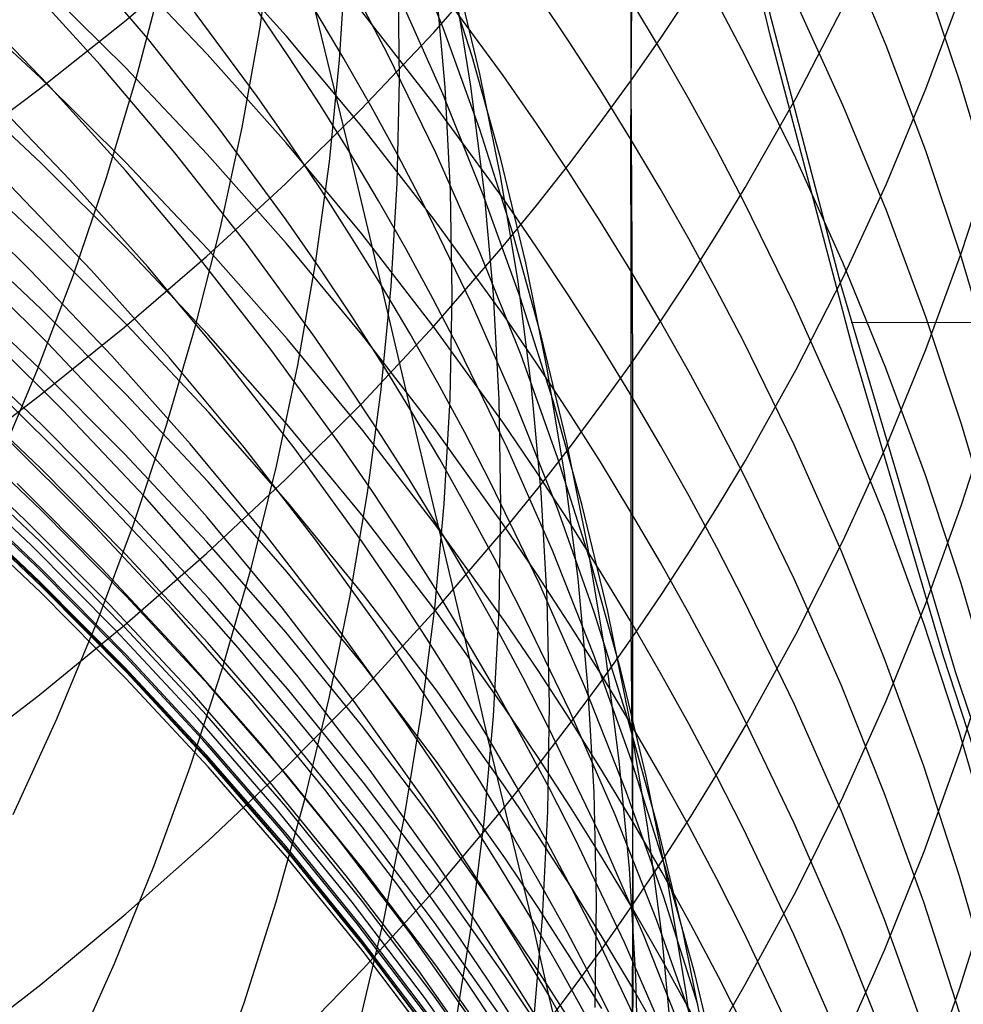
# Model space of a CAD drawing. Extents: x -383 to 1849, y -1185 to -529.
# Tile 489 of 656: x 464.51 to 468.33, y -1096.15 to -1092.16. Entities that reach past the tile are written whole.
import ezdxf

# ---------------------------------------------------------------- set-up
doc = ezdxf.new("R2010")
doc.units = 0
doc.layers.add('PREDEFINITO', color=7, linetype='CONTINUOUS')

msp = doc.modelspace()

# ---------------------------------------------------------------- linework, layer by layer
at = {"layer": 'PREDEFINITO'}
for p, q in [((467.5523, -1092.2266, 438.8401), (467.2565, -1090.958, 438.8525)), ((466.9859, -1091.2313, 635.5498), (466.9866, -1092.4072, 634.0628)), ((466.9932, -1091.4961, 605.9934), (466.9861, -1092.6419, 603.0055)), ((465.8477, -1092.6976, 547.0981), (465.5634, -1091.5194, 544.0039)), ((467.424, -1091.6555, 438.8476), (467.8372, -1093.2359, 438.8347)), ((465.4844, -1092.1894, 525.5025), (465.542, -1091.782, 525.7711)), ((466.2266, -1092.1923, 539.8798), (466.0637, -1091.787, 540.0982)), ((465.5897, -1092.2245, 597.9568), (465.27, -1091.8668, 597.8654)), ((468.0217, -1092.2634, 609.7649), (467.8466, -1091.8418, 609.5924)), ((465.028, -1092.2342, 550.86), (464.7263, -1091.8799, 551.0087)), ((464.9352, -1092.1656, 638.6916), (465.2678, -1091.8832, 638.4702)), ((466.1885, -1092.2101, 636.2864), (466.4688, -1091.8913, 636.0464)), ((466.344, -1092.3078, 537.8721), (466.2125, -1091.8964, 538.1012)), ((465.8066, -1092.3219, 527.5867), (465.8328, -1091.9089, 527.8523)), ((465.2703, -1092.2986, 596.373), (464.9383, -1091.9493, 596.291)), ((466.05, -1092.4028, 529.6694), (466.0448, -1091.9855, 529.9308)), ((466.3756, -1092.3786, 535.8506), (466.2756, -1091.9626, 536.0896)), ((468.3202, -1092.4095, 611.6165), (468.1754, -1091.9806, 611.4311)), ((464.8361, -1092.3417, 552.5526), (464.5208, -1091.9943, 552.6906)), ((464.9385, -1092.3525, 594.7967), (464.5945, -1092.0121, 594.7238)), ((464.9812, -1092.4024, 523.1527), (465.085, -1092.0038, 523.4192)), ((466.4692, -1092.3853, 601.2609), (466.189, -1092.0029, 601.1469)), ((466.2343, -1092.4324, 531.745), (466.1973, -1092.0137, 532.0002)), ((466.339, -1092.428, 533.8043), (466.2707, -1092.0092, 534.0521)), ((464.5956, -1092.3954, 593.2299), (464.2394, -1092.0643, 593.1656)), ((466.2248, -1092.4597, 541.6514), (466.0453, -1092.0568, 541.8596)), ((466.7349, -1092.2442, 602.8784), (466.6037, -1092.0486, 602.8158)), ((467.1066, -1092.2352, 633.9386), (467.2227, -1092.0615, 633.8132)), ((468.1824, -1092.4393, 629.5392), (468.3271, -1092.0501, 629.281)), ((464.6249, -1092.4219, 554.2368), (464.297, -1092.0819, 554.3641)), ((465.4721, -1092.4703, 548.9945), (465.1984, -1092.1005, 549.1564)), ((466.0007, -1092.2978, 543.6134), (465.8972, -1092.1003, 543.7118)), ((467.1065, -1092.2796, 604.5716), (466.9866, -1092.0789, 604.5031)), ((467.45, -1092.3051, 606.2876), (467.3415, -1092.1, 606.213)), ((467.6563, -1092.4753, 631.8054), (467.8467, -1092.1061, 631.5498)), ((467.8473, -1092.5076, 608.0986), (467.6569, -1092.0888, 607.9369)), ((465.6041, -1092.3137, 547.2729), (465.4767, -1092.1249, 547.3595)), ((465.8216, -1092.3122, 545.4544), (465.7062, -1092.1187, 545.5469)), ((466.1904, -1092.5008, 599.6524), (465.8966, -1092.1257, 599.5486)), ((464.5907, -1092.4395, 638.9063), (464.9352, -1092.1656, 638.6916)), ((465.4118, -1092.5961, 525.2367), (465.4844, -1092.1894, 525.5025)), ((465.8967, -1092.5919, 598.0507), (465.5897, -1092.2245, 597.9568)), ((465.8945, -1092.5212, 636.5205), (466.1885, -1092.2101, 636.2864)), ((466.3743, -1092.6034, 539.6601), (466.2266, -1092.1923, 539.8798)), ((465.3162, -1092.5979, 550.7089), (465.028, -1092.2342, 550.86)), ((466.8623, -1092.442, 602.9416), (466.7349, -1092.2442, 602.8784)), ((466.9866, -1092.4072, 634.0628), (467.1066, -1092.2352, 633.9386)), ((467.8851, -1093.4881, 438.8291), (467.5523, -1092.2266, 438.8401)), ((468.1816, -1092.6906, 609.9396), (468.0217, -1092.2634, 609.7649)), ((465.59, -1092.6581, 596.4574), (465.2703, -1092.2986, 596.373)), ((466.1964, -1092.6983, 543.4153), (466.0007, -1092.2978, 543.6134)), ((467.2226, -1092.4823, 604.6409), (467.1065, -1092.2796, 604.5716)), ((467.6554, -1092.7206, 606.4388), (467.45, -1092.3051, 606.2876)), ((465.1385, -1092.6988, 552.4123), (464.8361, -1092.3417, 552.5526)), ((465.7278, -1092.5046, 547.1858), (465.6041, -1092.3137, 547.2729)), ((465.7653, -1092.7349, 527.3232), (465.8066, -1092.3219, 527.5867)), ((465.9331, -1092.5077, 545.3613), (465.8216, -1092.3122, 545.4544)), ((466.4603, -1092.7239, 537.6424), (466.344, -1092.3078, 537.8721)), ((465.2706, -1092.7034, 594.8718), (464.9385, -1092.3525, 594.7967)), ((466.4604, -1092.7985, 535.6115), (466.3756, -1092.3786, 535.8506)), ((466.604, -1092.5799, 601.3189), (466.4692, -1092.3853, 601.2609)), ((464.5961, -1092.7392, 591.7265), (464.2399, -1092.4069, 591.6688)), ((464.9404, -1092.7373, 593.2962), (464.5956, -1092.3954, 593.2299)), ((464.9404, -1092.7718, 554.1071), (464.6249, -1092.4219, 554.2368)), ((464.8624, -1092.7989, 522.89), (464.9812, -1092.4024, 523.1527)), ((466.0401, -1092.8211, 529.4095), (466.05, -1092.4028, 529.6694)), ((466.8629, -1092.5773, 634.1856), (466.9866, -1092.4072, 634.0628)), ((466.9866, -1092.4072, 634.0628), (466.9936, -1093.546, 632.5466)), ((468.4498, -1092.8429, 611.8039), (468.3202, -1092.4095, 611.6165)), ((464.2347, -1092.7048, 639.1143), (464.5907, -1092.4395, 638.9063)), ((464.7139, -1092.8081, 555.7939), (464.3857, -1092.4659, 555.9129)), ((466.389, -1092.869, 541.4417), (466.2248, -1092.4597, 541.6514)), ((466.2561, -1092.853, 531.4907), (466.2343, -1092.4324, 531.745)), ((466.3921, -1092.8496, 533.5567), (466.339, -1092.428, 533.8043)), ((466.9861, -1092.6419, 603.0055), (466.8623, -1092.442, 602.9416)), ((468.0224, -1092.8239, 629.7943), (468.1824, -1092.4393, 629.5392)), ((465.6035, -1092.6585, 548.9128), (465.4721, -1092.4703, 548.9945)), ((465.8477, -1092.6976, 547.0981), (465.7278, -1092.5046, 547.1858)), ((466.4704, -1092.8851, 599.7588), (466.1904, -1092.5008, 599.6524)), ((467.3349, -1092.687, 604.7108), (467.2226, -1092.4823, 604.6409)), ((467.4506, -1092.8386, 632.0569), (467.6563, -1092.4753, 631.8054)), ((465.5872, -1092.8244, 636.7487), (465.8945, -1092.5212, 636.5205)), ((466.0409, -1092.7052, 545.2678), (465.9331, -1092.5077, 545.3613)), ((468.0224, -1092.9325, 608.2627), (467.8473, -1092.5076, 608.0986)), ((466.7352, -1092.7767, 601.3776), (466.604, -1092.5799, 601.3189)), ((466.7355, -1092.7457, 634.3072), (466.8629, -1092.5773, 634.1856)), ((465.5906, -1092.9707, 550.5556), (465.3162, -1092.5979, 550.7089)), ((465.3241, -1093.0014, 524.9741), (465.4118, -1092.5961, 525.2367)), ((466.1904, -1092.969, 598.1471), (465.8967, -1092.5919, 598.0507)), ((466.5067, -1093.0198, 539.4396), (466.3743, -1092.6034, 539.6601)), ((465.8969, -1093.0275, 596.5441), (465.59, -1092.6581, 596.4574)), ((465.7314, -1092.8489, 548.8305), (465.6035, -1092.6585, 548.9128)), ((467.106, -1092.8439, 603.0701), (466.9861, -1092.6419, 603.0055)), ((466.9861, -1092.6419, 603.0055), (466.9863, -1093.1768, 601.4968)), ((465.4275, -1093.0653, 552.2697), (465.1385, -1092.6988, 552.4123)), ((465.5903, -1093.0645, 594.9492), (465.2706, -1092.7034, 594.8718)), ((465.9638, -1092.8927, 547.0099), (465.8477, -1092.6976, 547.0981)), ((465.9758, -1093.2362, 548.6643), (465.8477, -1092.6976, 547.0981)), ((466.1448, -1092.9046, 545.1738), (466.0409, -1092.7052, 545.2678)), ((466.3768, -1093.1055, 543.2157), (466.1964, -1092.6983, 543.4153)), ((467.4434, -1092.8936, 604.7814), (467.3349, -1092.687, 604.7108)), ((468.3262, -1093.1228, 610.1165), (468.1816, -1092.6906, 609.9396)), ((468.327, -1093.1025, 627.7799), (468.4564, -1092.7042, 627.5268)), ((464.5999, -1093.0518, 590.2198), (464.2442, -1092.7184, 590.1687)), ((464.9408, -1093.0823, 591.7861), (464.5961, -1092.7392, 591.7265)), ((465.2732, -1093.0897, 593.3645), (464.9404, -1092.7373, 593.2962)), ((465.7089, -1093.1475, 527.0622), (465.7653, -1092.7349, 527.3232)), ((466.5613, -1093.1443, 537.4122), (466.4603, -1092.7239, 537.6424)), ((467.8457, -1093.1429, 606.5924), (467.6554, -1092.7206, 606.4388)), ((465.2429, -1093.1316, 553.9753), (464.9404, -1092.7718, 554.1071)), ((466.6043, -1092.9122, 634.4274), (466.7355, -1092.7457, 634.3072)), ((466.8626, -1092.9757, 601.4369), (466.7352, -1092.7767, 601.3776)), ((465.0297, -1093.1605, 555.6727), (464.7139, -1092.8081, 555.7939)), ((464.7287, -1093.1929, 522.6314), (464.8624, -1092.7989, 522.89)), ((465.2669, -1093.1195, 636.9707), (465.5872, -1092.8244, 636.7487)), ((466.0151, -1093.2398, 529.1514), (466.0401, -1092.8211, 529.4095)), ((466.53, -1093.2216, 535.3723), (466.4604, -1092.7985, 535.6115)), ((467.8472, -1093.2035, 630.0461), (468.0224, -1092.8239, 629.7943)), ((464.5541, -1093.1754, 559.0247), (464.2122, -1092.839, 559.1252)), ((464.8009, -1093.1758, 557.3557), (464.4721, -1092.8313, 557.4665)), ((465.8555, -1093.0415, 548.7477), (465.7314, -1092.8489, 548.8305)), ((466.2628, -1093.275, 531.2376), (466.2561, -1092.853, 531.4907)), ((466.43, -1093.2736, 533.3098), (466.3921, -1092.8496, 533.5567)), ((467.2221, -1093.048, 603.1354), (467.106, -1092.8439, 603.0701)), ((467.3421, -1093.018, 632.181), (467.4506, -1092.8386, 632.0569)), ((466.0761, -1093.0899, 546.9213), (465.9638, -1092.8927, 547.0099)), ((466.3411, -1093.3089, 544.9846), (466.1448, -1092.9046, 545.1738)), ((466.538, -1093.284, 541.2309), (466.389, -1092.869, 541.4417)), ((466.605, -1093.0807, 599.8129), (466.4704, -1092.8851, 599.7588)), ((467.6489, -1093.3121, 604.9244), (467.4434, -1092.8936, 604.7814)), ((466.4695, -1093.0768, 634.5462), (466.6043, -1092.9122, 634.4274)), ((468.1824, -1093.363, 608.429), (468.0224, -1092.9325, 608.2627)), ((465.7224, -1093.1605, 550.4781), (465.5906, -1092.9707, 550.5556)), ((466.4703, -1093.3554, 598.2458), (466.1904, -1092.969, 598.1471)), ((466.9863, -1093.1768, 601.4968), (466.8626, -1092.9757, 601.4369)), ((464.5963, -1093.3314, 588.7122), (464.2402, -1092.9969, 588.6678)), ((465.2215, -1093.405, 524.7148), (465.3241, -1093.0014, 524.9741)), ((466.6238, -1093.441, 539.2182), (466.5067, -1093.0198, 539.4396)), ((467.2297, -1093.1957, 632.3041), (467.3421, -1093.018, 632.181)), ((464.9441, -1093.3961, 590.2726), (464.5999, -1093.0518, 590.2198)), ((465.8972, -1093.4355, 595.0286), (465.5903, -1093.0645, 594.9492)), ((465.9758, -1093.2362, 548.6643), (465.8555, -1093.0415, 548.7477)), ((466.1904, -1093.4066, 596.6331), (465.8969, -1093.0275, 596.5441)), ((467.3344, -1093.254, 603.2012), (467.2221, -1093.048, 603.1354)), ((465.2737, -1093.436, 591.8476), (464.9408, -1093.0823, 591.7861)), ((465.5937, -1093.4523, 593.4348), (465.2732, -1093.0897, 593.3645)), ((465.7025, -1093.4411, 552.1251), (465.4275, -1093.0653, 552.2697)), ((466.1845, -1093.289, 546.8321), (466.0761, -1093.0899, 546.9213)), ((466.1893, -1093.4003, 634.7798), (466.4695, -1093.0768, 634.5462)), ((466.7361, -1093.2785, 599.8676), (466.605, -1093.0807, 599.8129)), ((468.1823, -1093.4967, 628.0304), (468.327, -1093.1025, 627.7799)), ((464.6233, -1093.4687, 560.5937), (464.2816, -1093.1307, 560.6859)), ((464.9344, -1093.4062, 637.1864), (465.2669, -1093.1195, 636.9707)), ((465.5321, -1093.5009, 553.8413), (465.2429, -1093.1316, 553.9753)), ((466.5418, -1093.5191, 543.0148), (466.3768, -1093.1055, 543.2157)), ((466.6471, -1093.5684, 537.1817), (466.5613, -1093.1443, 537.4122)), ((468.0206, -1093.5713, 606.7483), (467.8457, -1093.1429, 606.5924)), ((468.4557, -1093.5595, 610.2951), (468.3262, -1093.1228, 610.1165)), ((464.8839, -1093.5222, 558.9222), (464.5541, -1093.1754, 559.0247)), ((465.1173, -1093.5304, 557.2428), (464.8009, -1093.1758, 557.3557)), ((465.3325, -1093.5227, 555.5493), (465.0297, -1093.1605, 555.6727)), ((465.6374, -1093.5593, 526.8039), (465.7089, -1093.1475, 527.0622)), ((465.8505, -1093.3525, 550.4002), (465.7224, -1093.1605, 550.4781)), ((467.1062, -1093.38, 601.5574), (466.9863, -1093.1768, 601.4968)), ((466.9863, -1093.1768, 601.4968), (466.9872, -1093.6806, 599.9789)), ((464.5801, -1093.5838, 522.3773), (464.7287, -1093.1929, 522.6314)), ((466.5844, -1093.6475, 535.1334), (466.53, -1093.2216, 535.3723)), ((467.1136, -1093.3717, 632.4259), (467.2297, -1093.1957, 632.3041)), ((467.6568, -1093.5776, 630.2943), (467.8472, -1093.2035, 630.0461)), ((464.591, -1093.5728, 587.2027), (464.2351, -1093.2378, 587.1654)), ((465.9751, -1093.6586, 528.8953), (466.0151, -1093.2398, 529.1514)), ((466.0923, -1093.433, 548.5806), (465.9758, -1093.2362, 548.6643)), ((466.0956, -1093.7429, 550.2428), (465.9758, -1093.2362, 548.6643)), ((467.4429, -1093.4619, 603.2677), (467.3344, -1093.254, 603.2012)), ((467.8372, -1093.2359, 438.8347), (468.3015, -1094.8018, 438.8232)), ((466.2891, -1093.4899, 546.7426), (466.1845, -1093.289, 546.8321)), ((466.2544, -1093.6979, 530.9859), (466.2628, -1093.275, 531.2376)), ((466.4528, -1093.6994, 533.0637), (466.43, -1093.2736, 533.3098)), ((466.6717, -1093.7043, 541.0192), (466.538, -1093.284, 541.2309)), ((466.8635, -1093.4785, 599.923), (466.7361, -1093.2785, 599.8676)), ((464.9409, -1093.6767, 588.7579), (464.5963, -1093.3314, 588.7122)), ((466.5222, -1093.7199, 544.7938), (466.3411, -1093.3089, 544.9846)), ((467.8392, -1093.7375, 605.0697), (467.6489, -1093.3121, 604.9244)), ((465.9749, -1093.5466, 550.3217), (465.8505, -1093.3525, 550.4002)), ((466.6049, -1093.552, 598.2961), (466.4703, -1093.3554, 598.2458)), ((466.9936, -1093.546, 632.5466), (467.1136, -1093.3717, 632.4259)), ((467.2223, -1093.5853, 601.6186), (467.1062, -1093.38, 601.5574)), ((468.3271, -1093.7987, 608.5972), (468.1824, -1093.363, 608.429)), ((464.6848, -1093.7416, 562.167), (464.3423, -1093.4019, 562.2509)), ((464.5899, -1093.6843, 637.3957), (464.9344, -1093.4062, 637.1864)), ((465.2765, -1093.7509, 590.327), (464.9441, -1093.3961, 590.2726)), ((465.1038, -1093.8065, 524.4594), (465.2215, -1093.405, 524.7148)), ((465.8952, -1093.7161, 635.0077), (466.1893, -1093.4003, 634.7798)), ((466.4702, -1093.7951, 596.7243), (466.1904, -1093.4066, 596.6331)), ((467.8792, -1093.3859, 438.8335), (654.2722, -1093.5904, 447.3003)), ((465.5942, -1093.7998, 591.9108), (465.2737, -1093.436, 591.8476)), ((465.9013, -1093.8248, 593.5071), (465.5937, -1093.4523, 593.4348)), ((465.8347, -1093.6324, 552.052), (465.7025, -1093.4411, 552.1251)), ((466.1908, -1093.8163, 595.1102), (465.8972, -1093.4355, 595.0286)), ((466.205, -1093.6318, 548.4963), (466.0923, -1093.433, 548.5806)), ((466.7257, -1093.8664, 538.9964), (466.6238, -1093.441, 539.2182)), ((467.6484, -1093.8833, 603.4024), (467.4429, -1093.4619, 603.2677)), ((464.599, -1093.8003, 585.6899), (464.2433, -1093.4644, 585.6597)), ((464.953, -1093.8173, 560.4997), (464.6233, -1093.4687, 560.5937)), ((465.8074, -1093.8794, 553.7053), (465.5321, -1093.5009, 553.8413)), ((466.4867, -1093.8973, 546.5623), (466.2891, -1093.4899, 546.7426)), ((466.9872, -1093.6806, 599.9789), (466.8635, -1093.4785, 599.923)), ((468.2542, -1094.7416, 438.8194), (467.8851, -1093.4881, 438.8291)), ((468.0224, -1093.8863, 628.2779), (468.1823, -1093.4967, 628.0304)), ((465.2014, -1093.8792, 558.8178), (464.8839, -1093.5222, 558.9222)), ((465.4208, -1093.895, 557.128), (465.1173, -1093.5304, 557.2428)), ((465.622, -1093.8946, 555.424), (465.3325, -1093.5227, 555.5493)), ((466.6916, -1093.9385, 542.8127), (466.5418, -1093.5191, 543.0148)), ((464.9355, -1093.9187, 587.2412), (464.591, -1093.5728, 587.2027)), ((465.551, -1093.9697, 526.5486), (465.6374, -1093.5593, 526.8039)), ((466.0956, -1093.7429, 550.2428), (465.9749, -1093.5466, 550.3217)), ((466.736, -1093.7508, 598.3469), (466.6049, -1093.552, 598.2961)), ((466.7176, -1093.9958, 536.9513), (466.6471, -1093.5684, 537.1817)), ((466.8698, -1093.7184, 632.666), (466.9936, -1093.546, 632.5466)), ((466.9936, -1093.546, 632.5466), (466.9941, -1094.6626, 631.0141)), ((467.4512, -1093.9458, 630.5386), (467.6568, -1093.5776, 630.2943)), ((468.1804, -1094.0055, 606.9062), (468.0206, -1093.5713, 606.7483)), ((464.4167, -1093.9713, 522.128), (464.5801, -1093.5838, 522.3773)), ((467.3346, -1093.7926, 601.6804), (467.2223, -1093.5853, 601.6186)), ((464.5954, -1093.9791, 584.1544), (464.24, -1093.6429, 584.131)), ((464.747, -1093.9935, 563.7434), (464.4038, -1093.652, 563.8191)), ((465.9632, -1093.8258, 551.9784), (465.8347, -1093.6324, 552.052)), ((465.92, -1094.0769, 528.6416), (465.9751, -1093.6586, 528.8953)), ((466.3138, -1093.8326, 548.4116), (466.205, -1093.6318, 548.4963)), ((466.6236, -1094.0758, 534.8951), (466.5844, -1093.6475, 535.1334)), ((464.234, -1093.9536, 637.5983), (464.5899, -1093.6843, 637.3957)), ((465.2737, -1094.0327, 588.8051), (464.9409, -1093.6767, 588.7579)), ((466.2308, -1094.1213, 530.7359), (466.2544, -1093.6979, 530.9859)), ((466.4604, -1094.1266, 532.8187), (466.4528, -1093.6994, 533.0637)), ((466.9872, -1093.6806, 599.9789), (466.9869, -1094.1551, 598.4502)), ((467.107, -1093.8849, 600.0354), (466.9872, -1093.6806, 599.9789)), ((465.0155, -1094.0919, 562.0813), (464.6848, -1093.7416, 562.167)), ((465.5879, -1094.0237, 635.2299), (465.8952, -1093.7161, 635.0077)), ((466.2124, -1093.9413, 550.1634), (466.0956, -1093.7429, 550.2428)), ((466.2091, -1094.2193, 551.8299), (466.0956, -1093.7429, 550.2428)), ((466.6879, -1094.1374, 544.6017), (466.5222, -1093.7199, 544.7938)), ((466.7902, -1094.1293, 540.8067), (466.6717, -1093.7043, 541.0192)), ((466.7423, -1093.8891, 632.7841), (466.8698, -1093.7184, 632.666)), ((468.0142, -1094.1692, 605.2171), (467.8392, -1093.7375, 605.0697)), ((468.3267, -1094.1266, 626.2577), (468.4561, -1093.7234, 626.0125)), ((465.5965, -1094.116, 590.383), (465.2765, -1093.7509, 590.327)), ((466.8633, -1093.9519, 598.3983), (466.736, -1093.7508, 598.3469)), ((464.5989, -1094.1492, 582.5756), (464.2432, -1093.8124, 582.5583)), ((464.9432, -1094.1471, 585.7211), (464.599, -1093.8003, 585.6899)), ((465.2704, -1094.1761, 560.4038), (464.953, -1093.8173, 560.4997)), ((464.9712, -1094.2053, 524.2079), (465.1038, -1093.8065, 524.4594)), ((465.9018, -1094.1737, 591.9758), (465.5942, -1093.7998, 591.9108)), ((466.4706, -1094.2065, 595.1938), (466.1908, -1093.8163, 595.1102)), ((466.6047, -1093.9928, 596.7707), (466.4702, -1093.7951, 596.7243)), ((467.4431, -1094.0018, 601.7427), (467.3346, -1093.7926, 601.6804)), ((468.4565, -1094.2389, 608.7672), (468.3271, -1093.7987, 608.5972)), ((464.531, -1094.1865, 568.5543), (464.1755, -1093.8522, 568.6036)), ((464.7959, -1094.1942, 565.3278), (464.4531, -1093.8514, 565.3951)), ((466.1956, -1094.207, 593.5812), (465.9013, -1093.8248, 593.5071)), ((466.0881, -1094.0215, 551.9044), (465.9632, -1093.8258, 551.9784)), ((466.4188, -1094.0353, 548.3265), (466.3138, -1093.8326, 548.4116)), ((465.5059, -1094.2462, 558.7115), (465.2014, -1093.8792, 558.8178)), ((465.7109, -1094.2693, 557.0114), (465.4208, -1093.895, 557.128)), ((465.8976, -1094.2759, 555.2967), (465.622, -1093.8946, 555.424)), ((465.9397, -1094.0721, 553.6366), (465.8074, -1093.8794, 553.7053)), ((466.6691, -1094.3116, 546.3806), (466.4867, -1093.8973, 546.5623)), ((466.6111, -1094.0579, 632.901), (466.7423, -1093.8891, 632.7841)), ((466.8124, -1094.2956, 538.7744), (466.7257, -1093.8664, 538.9964)), ((467.2231, -1094.0912, 600.0925), (467.107, -1093.8849, 600.0354)), ((467.8387, -1094.3114, 603.5393), (467.6484, -1093.8833, 603.4024)), ((467.8472, -1094.2708, 628.5222), (468.0224, -1093.8863, 628.2779)), ((464.5913, -1094.2736, 580.9967), (464.2353, -1093.9367, 580.9853)), ((465.2681, -1094.2754, 587.2809), (464.9355, -1093.9187, 587.2412)), ((466.3255, -1094.1418, 550.0836), (466.2124, -1093.9413, 550.1634)), ((466.8261, -1094.3632, 542.6097), (466.6916, -1093.9385, 542.8127)), ((464.5567, -1094.29, 570.1405), (464.2017, -1093.9551, 570.1816)), ((464.9393, -1094.3264, 584.1785), (464.5954, -1093.9791, 584.1544)), ((465.4496, -1094.3783, 526.2967), (465.551, -1093.9697, 526.5486)), ((466.9869, -1094.1551, 598.4502), (466.8633, -1093.9519, 598.3983)), ((467.3426, -1094.1275, 630.6592), (467.4512, -1093.9458, 630.5386)), ((465.0782, -1094.3455, 563.6662), (464.747, -1093.9935, 563.7434)), ((466.2091, -1094.2193, 551.8299), (466.0881, -1094.0215, 551.9044)), ((466.7357, -1094.1927, 596.8177), (466.6047, -1093.9928, 596.7707)), ((466.773, -1094.426, 536.7212), (466.7176, -1093.9958, 536.9513)), ((467.6487, -1094.4257, 601.8691), (467.4431, -1094.0018, 601.7427)), ((468.3248, -1094.4447, 607.066), (468.1804, -1094.0055, 606.9062)), ((464.5767, -1094.3746, 571.7259), (464.2216, -1094.0389, 571.7587)), ((464.5988, -1094.3873, 579.4396), (464.2432, -1094.0501, 579.4348)), ((464.8433, -1094.3836, 566.9134), (464.5, -1094.0395, 566.9723)), ((465.2676, -1094.3231, 635.446), (465.5879, -1094.0237, 635.2299)), ((465.594, -1094.399, 588.8537), (465.2737, -1094.0327, 588.8051)), ((466.6173, -1094.4461, 548.1552), (466.4188, -1094.0353, 548.3265)), ((466.4762, -1094.2248, 633.0165), (466.6111, -1094.0579, 632.901)), ((464.5909, -1094.4365, 573.305), (464.2349, -1094.0999, 573.3292)), ((465.3337, -1094.4525, 561.9941), (465.0155, -1094.0919, 562.0813)), ((465.8498, -1094.4943, 528.3906), (465.92, -1094.0769, 528.6416)), ((466.0684, -1094.267, 553.5674), (465.9397, -1094.0721, 553.6366)), ((466.6476, -1094.5059, 534.6576), (466.6236, -1094.0758, 534.8951)), ((467.3354, -1094.2995, 600.1501), (467.2231, -1094.0912, 600.0925)), ((464.5949, -1094.4468, 578.0357), (464.2395, -1094.1097, 578.0399)), ((464.6001, -1094.4582, 574.9413), (464.2445, -1094.1212, 574.9594)), ((465.9037, -1094.4911, 590.4405), (465.5965, -1094.116, 590.383)), ((466.1922, -1094.5446, 530.4879), (466.2308, -1094.1213, 530.7359)), ((466.4346, -1094.3442, 550.0033), (466.3255, -1094.1418, 550.0836)), ((466.4529, -1094.5547, 532.575), (466.4604, -1094.1266, 532.8187)), ((466.8384, -1094.5606, 544.4086), (466.6879, -1094.1374, 544.6017)), ((466.8934, -1094.5586, 540.5938), (466.7902, -1094.1293, 540.8067)), ((467.2303, -1094.3076, 630.7786), (467.3426, -1094.1275, 630.6592)), ((468.182, -1094.5257, 626.5003), (468.3267, -1094.1266, 626.2577)), ((464.5963, -1094.4821, 576.6183), (464.2402, -1094.1452, 576.6327)), ((464.9431, -1094.497, 582.5934), (464.5989, -1094.1492, 582.5756)), ((465.2755, -1094.5046, 585.7533), (464.9432, -1094.1471, 585.7211)), ((465.5748, -1094.5449, 560.3063), (465.2704, -1094.1761, 560.4038)), ((466.1961, -1094.5573, 592.0424), (465.9018, -1094.1737, 591.9758)), ((466.9869, -1094.1551, 598.4502), (466.9865, -1094.5992, 596.9131)), ((467.1068, -1094.3604, 598.5027), (466.9869, -1094.1551, 598.4502)), ((468.1741, -1094.6065, 605.3665), (468.0142, -1094.1692, 605.2171)), ((464.8751, -1094.5317, 568.5038), (464.531, -1094.1865, 568.5543)), ((465.1267, -1094.5475, 565.2591), (464.7959, -1094.1942, 565.3278)), ((464.8236, -1094.601, 523.9608), (464.9712, -1094.2053, 524.2079)), ((466.4761, -1094.5986, 593.6571), (466.1956, -1094.207, 593.5812)), ((466.3263, -1094.4192, 551.7549), (466.2091, -1094.2193, 551.8299)), ((466.3145, -1094.6633, 553.4278), (466.2091, -1094.2193, 551.8299)), ((466.6052, -1094.405, 595.2363), (466.4706, -1094.2065, 595.1938)), ((466.8629, -1094.3948, 596.8651), (466.7357, -1094.1927, 596.8177)), ((465.797, -1094.6228, 558.6035), (465.5059, -1094.2462, 558.7115)), ((466.1958, -1094.5529, 633.2436), (466.4762, -1094.2248, 633.0165)), ((464.9003, -1094.636, 570.0985), (464.5567, -1094.29, 570.1405)), ((464.9357, -1094.6215, 581.0084), (464.5913, -1094.2736, 580.9967)), ((465.5884, -1094.6424, 587.3218), (465.2681, -1094.2754, 587.2809)), ((465.9872, -1094.653, 556.8929), (465.7109, -1094.2693, 557.0114)), ((466.03, -1094.4699, 555.2325), (465.8976, -1094.2759, 555.2967)), ((466.1933, -1094.4641, 553.4978), (466.0684, -1094.267, 553.5674)), ((466.8838, -1094.7281, 538.5524), (466.8124, -1094.2956, 538.7744)), ((467.4439, -1094.5097, 600.2083), (467.3354, -1094.2995, 600.1501)), ((467.6568, -1094.6497, 628.7629), (467.8472, -1094.2708, 628.5222)), ((464.935, -1094.6141, 635.656), (465.2676, -1094.3231, 635.446)), ((465.2715, -1094.6843, 584.2034), (464.9393, -1094.3264, 584.1785)), ((466.8362, -1094.7321, 546.1976), (466.6691, -1094.3116, 546.3806)), ((467.1141, -1094.486, 630.897), (467.2303, -1094.3076, 630.7786)), ((468.0138, -1094.7459, 603.6782), (467.8387, -1094.3114, 603.5393)), ((464.9205, -1094.7213, 571.6923), (464.5767, -1094.3746, 571.7259)), ((465.397, -1094.7078, 563.5876), (465.0782, -1094.3455, 563.6662)), ((465.3332, -1094.7847, 526.0483), (465.4496, -1094.3783, 526.2967)), ((466.54, -1094.5485, 549.9227), (466.4346, -1094.3442, 550.0033)), ((466.9453, -1094.7927, 542.406), (466.8261, -1094.3632, 542.6097)), ((467.2228, -1094.5678, 598.5557), (467.1068, -1094.3604, 598.5027)), ((464.943, -1094.7356, 579.4445), (464.5988, -1094.3873, 579.4396)), ((465.1746, -1094.7384, 566.8532), (464.8433, -1094.3836, 566.9134)), ((465.9015, -1094.7754, 588.9035), (465.594, -1094.399, 588.8537)), ((466.4397, -1094.6211, 551.6796), (466.3263, -1094.4192, 551.7549)), ((466.7362, -1094.6058, 595.2793), (466.6052, -1094.405, 595.2363)), ((466.9865, -1094.5992, 596.9131), (466.8629, -1094.3948, 596.8651)), ((464.9355, -1094.784, 573.28), (464.5909, -1094.4365, 573.305)), ((464.9389, -1094.7949, 578.0314), (464.5949, -1094.4468, 578.0357)), ((464.9444, -1094.8061, 574.9226), (464.6001, -1094.4582, 574.9413)), ((465.639, -1094.8231, 561.9052), (465.3337, -1094.4525, 561.9941)), ((466.8006, -1094.8637, 547.9825), (466.6173, -1094.4461, 548.1552)), ((466.8131, -1094.8584, 536.4916), (466.773, -1094.426, 536.7212)), ((467.839, -1094.8565, 601.9975), (467.6487, -1094.4257, 601.8691)), ((468.454, -1094.8887, 607.2274), (468.3248, -1094.4447, 607.066)), ((464.941, -1094.83, 576.6034), (464.5963, -1094.4821, 576.6183)), ((465.2754, -1094.8555, 582.6117), (464.9431, -1094.497, 582.5934)), ((465.7646, -1094.9103, 528.1425), (465.8498, -1094.4943, 528.3906)), ((466.1976, -1094.876, 590.4995), (465.9037, -1094.4911, 590.4405)), ((466.1589, -1094.6662, 555.1677), (466.03, -1094.4699, 555.2325)), ((466.3145, -1094.6633, 553.4278), (466.1933, -1094.4641, 553.4978)), ((466.9941, -1094.6626, 631.0141), (467.1141, -1094.486, 630.897)), ((465.2073, -1094.8876, 568.4522), (464.8751, -1094.5317, 568.5038)), ((465.5955, -1094.8725, 585.7863), (465.2755, -1094.5046, 585.7533)), ((466.6566, -1094.9373, 534.4211), (466.6476, -1094.5059, 534.6576)), ((467.6495, -1094.9356, 600.3261), (467.4439, -1094.5097, 600.2083)), ((468.022, -1094.9201, 626.74), (468.182, -1094.5257, 626.5003)), ((465.4453, -1094.9112, 565.1891), (465.1267, -1094.5475, 565.2591)), ((465.8659, -1094.9234, 560.2072), (465.5748, -1094.5449, 560.3063)), ((465.9016, -1094.873, 633.4653), (466.1958, -1094.5529, 633.2436)), ((466.1384, -1094.9675, 530.2422), (466.1922, -1094.5446, 530.4879)), ((466.4766, -1094.9503, 592.1107), (466.1961, -1094.5573, 592.0424)), ((466.4302, -1094.9831, 532.3331), (466.4529, -1094.5547, 532.575)), ((466.7392, -1094.9626, 549.7603), (466.54, -1094.5485, 549.9227)), ((466.9737, -1094.9892, 544.2146), (466.8384, -1094.5606, 544.4086)), ((466.9814, -1094.9918, 540.3807), (466.8934, -1094.5586, 540.5938)), ((467.335, -1094.7772, 598.6092), (467.2228, -1094.5678, 598.5557)), ((464.5905, -1094.8963, 635.8598), (464.935, -1094.6141, 635.656)), ((464.6612, -1094.9932, 523.7184), (464.8236, -1094.601, 523.9608)), ((465.2683, -1094.9802, 581.0205), (464.9357, -1094.6215, 581.0084)), ((466.5493, -1094.8251, 551.6039), (466.4397, -1094.6211, 551.6796)), ((466.611, -1094.7979, 593.6958), (466.4761, -1094.5986, 593.6571)), ((466.8634, -1094.8089, 595.3228), (466.7362, -1094.6058, 595.2793)), ((467.1062, -1094.8056, 596.9616), (466.9865, -1094.5992, 596.9131)), ((466.9865, -1094.5992, 596.9131), (466.9937, -1095.409, 593.8143)), ((468.3187, -1095.0492, 605.5177), (468.1741, -1094.6065, 605.3665)), ((465.232, -1094.9926, 570.0555), (464.9003, -1094.636, 570.0985)), ((465.8957, -1095.0195, 587.3638), (465.5884, -1094.6424, 587.3218)), ((466.0743, -1095.0088, 558.4939), (465.797, -1094.6228, 558.6035)), ((466.12, -1094.8483, 556.833), (465.9872, -1094.653, 556.8929)), ((467.4511, -1095.0227, 628.9999), (467.6568, -1094.6497, 628.7629)), ((465.5912, -1095.0527, 584.2291), (465.2715, -1094.6843, 584.2034)), ((466.284, -1094.8647, 555.1026), (466.1589, -1094.6662, 555.1677)), ((466.4319, -1094.8646, 553.3574), (466.3145, -1094.6633, 553.4278)), ((466.4054, -1095.0654, 555.037), (466.3145, -1094.6633, 553.4278)), ((466.8703, -1094.8374, 631.1301), (466.9941, -1094.6626, 631.0141)), ((466.9941, -1094.6626, 631.0141), (466.9941, -1095.7488, 629.4612)), ((465.2523, -1095.0787, 571.6579), (464.9205, -1094.7213, 571.6923)), ((465.2754, -1095.0945, 579.4495), (464.943, -1094.7356, 579.4445)), ((465.4937, -1095.1034, 566.7919), (465.1746, -1094.7384, 566.8532)), ((465.703, -1095.0801, 563.5075), (465.397, -1094.7078, 563.5876)), ((466.9879, -1095.1584, 546.0137), (466.8362, -1094.7321, 546.1976)), ((466.9401, -1095.1634, 538.3306), (466.8838, -1094.7281, 538.5524)), ((468.3203, -1095.128, 624.722), (468.4499, -1094.7197, 624.4847)), ((466.1956, -1095.1615, 588.9547), (465.9015, -1094.7754, 588.9035)), ((467.4434, -1094.9885, 598.6632), (467.335, -1094.7772, 598.6092)), ((468.1736, -1095.1862, 603.819), (468.0138, -1094.7459, 603.6782)), ((468.659, -1095.986, 438.8108), (468.2542, -1094.7416, 438.8194)), ((465.2681, -1095.1422, 573.2545), (464.9355, -1094.784, 573.28)), ((465.2711, -1095.1537, 578.0269), (464.9389, -1094.7949, 578.0314)), ((465.2767, -1095.1647, 574.9034), (464.9444, -1094.8061, 574.9226)), ((465.2018, -1095.1884, 525.8039), (465.3332, -1094.7847, 526.0483)), ((466.7423, -1094.9994, 593.7348), (466.611, -1094.7979, 593.6958)), ((466.987, -1095.0141, 595.3668), (466.8634, -1094.8089, 595.3228)), ((467.0493, -1095.2265, 542.2019), (466.9453, -1094.7927, 542.406)), ((467.2221, -1095.0142, 597.0105), (467.1062, -1094.8056, 596.9616)), ((468.3015, -1094.8018, 438.8232), (468.8167, -1096.3516, 438.813)), ((465.2738, -1095.1886, 576.5881), (464.941, -1094.83, 576.6034)), ((465.5954, -1095.2243, 582.6306), (465.2754, -1094.8555, 582.6117)), ((465.9309, -1095.2034, 561.8149), (465.639, -1094.8231, 561.9052)), ((466.2492, -1095.0458, 556.7728), (466.12, -1094.8483, 556.833)), ((466.6551, -1095.0309, 551.5277), (466.5493, -1094.8251, 551.6039)), ((466.7428, -1095.0104, 631.2448), (466.8703, -1094.8374, 631.1301)), ((466.8381, -1095.2927, 536.2627), (466.8131, -1094.8584, 536.4916)), ((468.014, -1095.2936, 602.1278), (467.839, -1094.8565, 601.9975)), ((464.2346, -1095.1696, 636.0571), (464.5905, -1094.8963, 635.8598)), ((465.527, -1095.2538, 568.3996), (465.2073, -1094.8876, 568.4522)), ((465.5941, -1095.1851, 633.6814), (465.9016, -1094.873, 633.4653)), ((465.9026, -1095.2504, 585.8203), (465.5955, -1094.8725, 585.7863)), ((466.4777, -1095.2703, 590.56), (466.1976, -1094.876, 590.4995)), ((466.4054, -1095.0654, 555.037), (466.284, -1094.8647, 555.1026)), ((466.5455, -1095.068, 553.2865), (466.4319, -1094.8646, 553.3574)), ((466.9685, -1095.2877, 547.8086), (466.8006, -1094.8637, 547.9825)), ((465.7509, -1095.285, 565.1178), (465.4453, -1094.9112, 565.1891)), ((465.6645, -1095.3244, 527.8976), (465.7646, -1094.9103, 528.1425)), ((466.1432, -1095.3114, 560.1065), (465.8659, -1094.9234, 560.2072)), ((466.6503, -1095.3696, 534.186), (466.6566, -1094.9373, 534.4211)), ((467.8399, -1095.3685, 600.4459), (467.6495, -1094.9356, 600.3261)), ((467.8468, -1095.3093, 626.9767), (468.022, -1094.9201, 626.74)), ((465.5885, -1095.3492, 581.033), (465.2683, -1094.9802, 581.0205)), ((466.0696, -1095.3894, 529.9991), (466.1384, -1094.9675, 530.2422)), ((466.6115, -1095.1503, 592.1455), (466.4766, -1094.9503, 592.1107)), ((466.9231, -1095.3835, 549.5966), (466.7392, -1094.9626, 549.7603)), ((464.4838, -1095.3815, 523.4809), (464.6612, -1094.9932, 523.7184)), ((465.5513, -1095.3597, 570.0116), (465.232, -1094.9926, 570.0555)), ((466.1898, -1095.4065, 587.4069), (465.8957, -1095.0195, 587.3638)), ((466.2076, -1095.2052, 558.4385), (466.0743, -1095.0088, 558.4939)), ((466.3925, -1095.4115, 532.0931), (466.4302, -1094.9831, 532.3331)), ((466.6115, -1095.1815, 631.3583), (466.7428, -1095.0104, 631.2448)), ((466.8699, -1095.2031, 593.7743), (466.7423, -1094.9994, 593.7348)), ((467.0937, -1095.4226, 544.0199), (466.9737, -1094.9892, 544.2146)), ((467.0542, -1095.4281, 540.1675), (466.9814, -1094.9918, 540.3807)), ((467.1067, -1095.2215, 595.4112), (466.987, -1095.0141, 595.3668)), ((467.3342, -1095.2247, 597.06), (467.2221, -1095.0142, 597.0105)), ((467.6489, -1095.4167, 598.7726), (467.4434, -1094.9885, 598.6632)), ((465.8981, -1095.4313, 584.2554), (465.5912, -1095.0527, 584.2291)), ((466.3747, -1095.2455, 556.7121), (466.2492, -1095.0458, 556.7728)), ((466.8551, -1095.4481, 551.3745), (466.6551, -1095.0309, 551.5277)), ((467.3426, -1095.2068, 629.1169), (467.4511, -1095.0227, 628.9999)), ((468.448, -1095.4965, 605.6705), (468.3187, -1095.0492, 605.5177)), ((465.5718, -1095.4465, 571.6228), (465.2523, -1095.0787, 571.6579)), ((465.5954, -1095.4638, 579.4547), (465.2754, -1095.0945, 579.4495)), ((465.9955, -1095.4621, 563.426), (465.703, -1095.0801, 563.5075)), ((466.523, -1095.2682, 554.9711), (466.4054, -1095.0654, 555.037)), ((466.5853, -1095.8079, 558.2701), (466.4054, -1095.0654, 555.037)), ((466.6553, -1095.2734, 553.2153), (466.5455, -1095.068, 553.2865)), ((465.7998, -1095.4785, 566.7294), (465.4937, -1095.1034, 566.7919)), ((468.1754, -1095.532, 624.9568), (468.3203, -1095.128, 624.722)), ((465.5884, -1095.5107, 573.2284), (465.2681, -1095.1422, 573.2545)), ((465.5909, -1095.523, 578.0224), (465.2711, -1095.1537, 578.0269)), ((465.5966, -1095.5337, 574.8836), (465.2767, -1095.1647, 574.9034)), ((466.4759, -1095.5572, 589.0072), (466.1956, -1095.1615, 588.9547)), ((466.7428, -1095.3525, 592.1806), (466.6115, -1095.1503, 592.1455)), ((466.9812, -1095.601, 538.1094), (466.9401, -1095.1634, 538.3306)), ((467.1244, -1095.59, 545.8289), (466.9879, -1095.1584, 546.0137)), ((465.0555, -1095.5889, 525.5637), (465.2018, -1095.1884, 525.8039)), ((465.2737, -1095.4889, 633.8917), (465.5941, -1095.1851, 633.6814)), ((465.5942, -1095.5575, 576.5723), (465.2738, -1095.1886, 576.5881)), ((466.2091, -1095.5933, 561.7232), (465.9309, -1095.2034, 561.8149)), ((466.3372, -1095.4039, 558.3827), (466.2076, -1095.2052, 558.4385)), ((466.4767, -1095.3506, 631.4705), (466.6115, -1095.1815, 631.3583)), ((466.9937, -1095.409, 593.8143), (466.8699, -1095.2031, 593.7743)), ((467.2302, -1095.3892, 629.2328), (467.3426, -1095.2068, 629.1169)), ((468.3182, -1095.6317, 603.9614), (468.1736, -1095.1862, 603.819)), ((465.8339, -1095.63, 568.3459), (465.527, -1095.2538, 568.3996)), ((465.9026, -1095.6033, 582.65), (465.5954, -1095.2243, 582.6306)), ((466.1965, -1095.6382, 585.8552), (465.9026, -1095.2504, 585.8203)), ((466.4964, -1095.4475, 556.6511), (466.3747, -1095.2455, 556.7121)), ((467.138, -1095.6641, 541.9975), (467.0493, -1095.2265, 542.2019)), ((467.2227, -1095.4309, 595.4561), (467.1067, -1095.2215, 595.4112)), ((467.4426, -1095.4373, 597.1098), (467.3342, -1095.2247, 597.06)), ((466.0432, -1095.6685, 565.0453), (465.7509, -1095.285, 565.1178)), ((466.6124, -1095.471, 590.5907), (466.4777, -1095.2703, 590.56)), ((466.6367, -1095.4731, 554.9047), (466.523, -1095.2682, 554.9711)), ((466.7612, -1095.4807, 553.1437), (466.6553, -1095.2734, 553.2153)), ((466.8479, -1095.7283, 536.035), (466.8381, -1095.2927, 536.2627)), ((467.1211, -1095.7175, 547.6338), (466.9685, -1095.2877, 547.8086)), ((468.1739, -1095.7365, 602.2598), (468.014, -1095.2936, 602.1278)), ((465.5494, -1095.7361, 527.6562), (465.6645, -1095.3244, 527.8976)), ((466.2765, -1095.5088, 560.0557), (466.1432, -1095.3114, 560.1065)), ((467.6564, -1095.6929, 627.2099), (467.8468, -1095.3093, 626.9767)), ((465.8577, -1095.7369, 569.9668), (465.5513, -1095.3597, 570.0116)), ((465.8959, -1095.7285, 581.0458), (465.5885, -1095.3492, 581.033)), ((466.1963, -1095.6831, 631.6911), (466.4767, -1095.3506, 631.4705)), ((466.629, -1095.8022, 533.9525), (466.6503, -1095.3696, 534.186)), ((466.8704, -1095.5569, 592.2161), (466.7428, -1095.3525, 592.1806)), ((468.0151, -1095.8077, 600.5674), (467.8399, -1095.3685, 600.4459)), ((465.9857, -1095.8098, 529.7588), (466.0696, -1095.3894, 529.9991)), ((466.47, -1095.8031, 587.451), (466.1898, -1095.4065, 587.4069)), ((466.4631, -1095.6048, 558.3266), (466.3372, -1095.4039, 558.3827)), ((466.3396, -1095.8394, 531.8553), (466.3925, -1095.4115, 532.0931)), ((467.0917, -1095.8108, 549.4319), (466.9231, -1095.3835, 549.5966)), ((467.1138, -1095.6171, 593.8546), (466.9937, -1095.409, 593.8143)), ((466.9937, -1095.409, 593.8143), (466.9943, -1095.7636, 592.252)), ((467.1141, -1095.5699, 629.3476), (467.2302, -1095.3892, 629.2328)), ((467.8392, -1095.8518, 598.8838), (467.6489, -1095.4167, 598.7726)), ((465.8785, -1095.8245, 571.587), (465.5718, -1095.4465, 571.6228)), ((466.1917, -1095.8197, 584.2825), (465.8981, -1095.4313, 584.2554)), ((466.6143, -1095.6516, 556.5897), (466.4964, -1095.4475, 556.6511)), ((467.0398, -1095.8722, 551.22), (466.8551, -1095.4481, 551.3745)), ((467.1118, -1095.8673, 539.9546), (467.0542, -1095.4281, 540.1675)), ((467.1985, -1095.8603, 543.8248), (467.0937, -1095.4226, 544.0199)), ((467.3348, -1095.6424, 595.5014), (467.2227, -1095.4309, 595.4561)), ((467.6478, -1095.8679, 597.2109), (467.4426, -1095.4373, 597.1098)), ((464.9409, -1095.7841, 634.096), (465.2737, -1095.4889, 633.8917)), ((465.9025, -1095.8433, 579.4601), (465.5954, -1095.4638, 579.4547)), ((466.0926, -1095.8634, 566.6659), (465.7998, -1095.4785, 566.7294)), ((466.2742, -1095.8536, 563.3433), (465.9955, -1095.4621, 563.426)), ((466.7435, -1095.6738, 590.6218), (466.6124, -1095.471, 590.5907)), ((466.7467, -1095.6801, 554.838), (466.6367, -1095.4731, 554.9047)), ((466.9616, -1095.9008, 552.9996), (466.7612, -1095.4807, 553.1437)), ((465.8958, -1095.8894, 573.2017), (465.5884, -1095.5107, 573.2284)), ((465.8978, -1095.9024, 578.0177), (465.5909, -1095.523, 578.0224)), ((465.9037, -1095.9129, 574.8634), (465.5966, -1095.5337, 574.8836)), ((466.4062, -1095.7086, 560.0044), (466.2765, -1095.5088, 560.0557)), ((468.0153, -1095.9313, 625.1889), (468.1754, -1095.532, 624.9568)), ((465.9017, -1095.9366, 576.5561), (465.5942, -1095.5575, 576.5723)), ((466.6107, -1095.7586, 589.0339), (466.4759, -1095.5572, 589.0072)), ((466.9943, -1095.7636, 592.252), (466.8704, -1095.5569, 592.2161)), ((466.9941, -1095.7488, 629.4612), (467.1141, -1095.5699, 629.3476)), ((464.8943, -1095.9858, 525.328), (465.0555, -1095.5889, 525.5637)), ((466.1964, -1095.9921, 582.6699), (465.9026, -1095.6033, 582.65)), ((466.3428, -1095.7917, 561.6768), (466.2091, -1095.5933, 561.7232)), ((466.5853, -1095.8079, 558.2701), (466.4631, -1095.6048, 558.3266)), ((467.0071, -1096.0404, 537.8888), (466.9812, -1095.601, 538.1094)), ((467.23, -1095.8272, 593.8953), (467.1138, -1095.6171, 593.8546)), ((467.2456, -1096.0264, 545.6435), (467.1244, -1095.59, 545.8289)), ((466.1275, -1096.0161, 568.2913), (465.8339, -1095.63, 568.3459)), ((466.4765, -1096.0355, 585.8909), (466.1965, -1095.6382, 585.8552)), ((466.7284, -1095.8577, 556.5279), (466.6143, -1095.6516, 556.5897)), ((467.4431, -1095.8559, 595.5471), (467.3348, -1095.6424, 595.5014)), ((468.4476, -1096.082, 604.1054), (468.3182, -1095.6317, 603.9614)), ((465.9021, -1096.0076, 631.9064), (466.1963, -1095.6831, 631.6911)), ((466.3218, -1096.0617, 564.9717), (466.0432, -1095.6685, 565.0453)), ((466.8709, -1095.879, 590.6533), (466.7435, -1095.6738, 590.6218)), ((466.8528, -1095.8889, 554.771), (466.7467, -1095.6801, 554.838)), ((467.2115, -1096.105, 541.7932), (467.138, -1095.6641, 541.9975)), ((467.4507, -1096.0705, 627.4394), (467.6564, -1095.6929, 627.2099)), ((468.3189, -1096.088, 623.1589), (468.4483, -1095.6748, 622.9295)), ((465.4193, -1096.1451, 527.4187), (465.5494, -1095.7361, 527.6562)), ((466.1509, -1096.124, 569.9212), (465.8577, -1095.7369, 569.9668)), ((466.1899, -1096.1177, 581.0589), (465.8959, -1095.7285, 581.0458)), ((466.5322, -1095.9105, 559.9528), (466.4062, -1095.7086, 560.0044)), ((466.8425, -1096.1647, 535.8085), (466.8479, -1095.7283, 536.035)), ((467.2585, -1096.1526, 547.4581), (467.1211, -1095.7175, 547.6338)), ((468.3185, -1096.1847, 602.3934), (468.1739, -1095.7365, 602.2598)), ((466.7418, -1095.9622, 589.0608), (466.6107, -1095.7586, 589.0339)), ((466.8703, -1095.9258, 629.5737), (466.9941, -1095.7488, 629.4612)), ((466.9941, -1095.7488, 629.4612), (466.9866, -1097.8395, 626.2979)), ((467.1143, -1095.9724, 592.2883), (466.9943, -1095.7636, 592.252)), ((466.9943, -1095.7636, 592.252), (466.9946, -1096.0863, 590.6851)), ((464.5962, -1096.0704, 634.2943), (464.9409, -1095.7841, 634.096)), ((465.8868, -1096.2283, 529.5216), (465.9857, -1095.8098, 529.7588)), ((466.4728, -1095.9924, 561.6301), (466.3428, -1095.7917, 561.6768)), ((466.6048, -1096.0049, 587.4735), (466.47, -1095.8031, 587.451)), ((466.7037, -1096.0132, 558.2132), (466.5853, -1095.8079, 558.2701)), ((466.6544, -1096.1147, 559.9009), (466.5853, -1095.8079, 558.2701)), ((466.5925, -1096.2348, 533.7209), (466.629, -1095.8022, 533.9525)), ((467.245, -1096.244, 549.2662), (467.0917, -1095.8108, 549.4319)), ((468.1751, -1096.2527, 600.6906), (468.0151, -1095.8077, 600.5674)), ((466.1718, -1096.2124, 571.5505), (465.8785, -1095.8245, 571.587)), ((466.1963, -1096.2326, 579.4655), (465.9025, -1095.8433, 579.4601)), ((466.4716, -1096.2178, 584.3102), (466.1917, -1095.8197, 584.2825)), ((466.2717, -1096.2662, 531.6199), (466.3396, -1095.8394, 531.8553)), ((466.4083, -1096.0528, 563.3015), (466.2742, -1095.8536, 563.3433)), ((466.8387, -1096.066, 556.4658), (466.7284, -1095.8577, 556.5279)), ((467.3424, -1096.0394, 593.9365), (467.23, -1095.8272, 593.8953)), ((467.6484, -1096.2884, 595.6398), (467.4431, -1095.8559, 595.5471)), ((468.0143, -1096.2933, 598.9966), (467.8392, -1095.8518, 598.8838)), ((466.1899, -1096.278, 573.1744), (465.8958, -1095.8894, 573.2017)), ((466.3716, -1096.2578, 566.6013), (466.0926, -1095.8634, 566.6659)), ((467.0536, -1096.3123, 554.636), (466.8528, -1095.8889, 554.771)), ((466.9946, -1096.0863, 590.6851), (466.8709, -1095.879, 590.6533)), ((467.2092, -1096.3026, 551.0645), (467.0398, -1095.8722, 551.22)), ((467.1542, -1096.3088, 539.7422), (467.1118, -1095.8673, 539.9546)), ((467.288, -1096.3017, 543.6294), (467.1985, -1095.8603, 543.8248)), ((467.8379, -1096.3055, 597.3137), (467.6478, -1095.8679, 597.2109)), ((466.1915, -1096.2918, 578.0129), (465.8978, -1095.9024, 578.0177)), ((466.1959, -1096.3255, 576.5395), (465.9017, -1095.9366, 576.5561)), ((466.1975, -1096.3019, 574.8428), (465.9037, -1095.9129, 574.8634)), ((466.6544, -1096.1147, 559.9009), (466.5322, -1095.9105, 559.9528)), ((466.7428, -1096.101, 629.685), (466.8703, -1095.9258, 629.5737)), ((467.1468, -1096.3279, 552.8543), (466.9616, -1095.9008, 552.9996)), ((467.84, -1096.3253, 625.4179), (468.0153, -1095.9313, 625.1889)), ((466.8693, -1096.168, 589.0881), (466.7418, -1095.9622, 589.0608)), ((467.2306, -1096.1832, 592.3249), (467.1143, -1095.9724, 592.2883)), ((464.7182, -1096.3786, 525.0972), (464.8943, -1095.9858, 525.328)), ((465.5945, -1096.3239, 632.1162), (465.9021, -1096.0076, 631.9064)), ((466.4072, -1096.4116, 568.2359), (466.1275, -1096.0161, 568.2913)), ((466.4764, -1096.3905, 582.6903), (466.1964, -1095.9921, 582.6699)), ((466.5992, -1096.1953, 561.5831), (466.4728, -1095.9924, 561.6301)), ((466.736, -1096.209, 587.4962), (466.6048, -1096.0049, 587.4735)), ((466.8182, -1096.2205, 558.156), (466.7037, -1096.0132, 558.2132)), ((466.5386, -1096.2542, 563.2594), (466.4083, -1096.0528, 563.3015)), ((466.6112, -1096.2377, 585.9091), (466.4765, -1096.0355, 585.8909)), ((467.0178, -1096.4811, 537.6693), (467.0071, -1096.0404, 537.8888)), ((467.3516, -1096.4671, 545.4577), (467.2456, -1096.0264, 545.6435)), ((467.451, -1096.2535, 593.978), (467.3424, -1096.0394, 593.9365)), ((464.2401, -1096.3478, 634.4864), (464.5962, -1096.0704, 634.2943)), ((466.4557, -1096.2617, 564.9344), (466.3218, -1096.0617, 564.9717)), ((466.9452, -1096.2761, 556.4034), (466.8387, -1096.066, 556.4658)), ((466.9946, -1096.0863, 590.6851), (466.993, -1096.3761, 589.1157)), ((467.1145, -1096.2958, 590.7172), (466.9946, -1096.0863, 590.6851)), ((467.3422, -1096.2569, 627.5527), (467.4507, -1096.0705, 627.4394)), ((468.1743, -1096.4969, 623.3859), (468.3189, -1096.088, 623.1589)), ((466.4303, -1096.5206, 569.8748), (466.1509, -1096.124, 569.9212)), ((466.4702, -1096.5165, 581.0724), (466.1899, -1096.1177, 581.0589)), ((466.6115, -1096.2743, 629.7951), (466.7428, -1096.101, 629.685)), ((466.7728, -1096.321, 559.8487), (466.6544, -1096.1147, 559.9009)), ((466.7882, -1096.6638, 563.1743), (466.6544, -1096.1147, 559.9009)), ((467.2697, -1096.5487, 541.5891), (467.2115, -1096.105, 541.7932)), ((465.2742, -1096.5508, 527.1853), (465.4193, -1096.1451, 527.4187))]:
    msp.add_line(p, q, dxfattribs=at)

doc.saveas('drawing.dxf')
